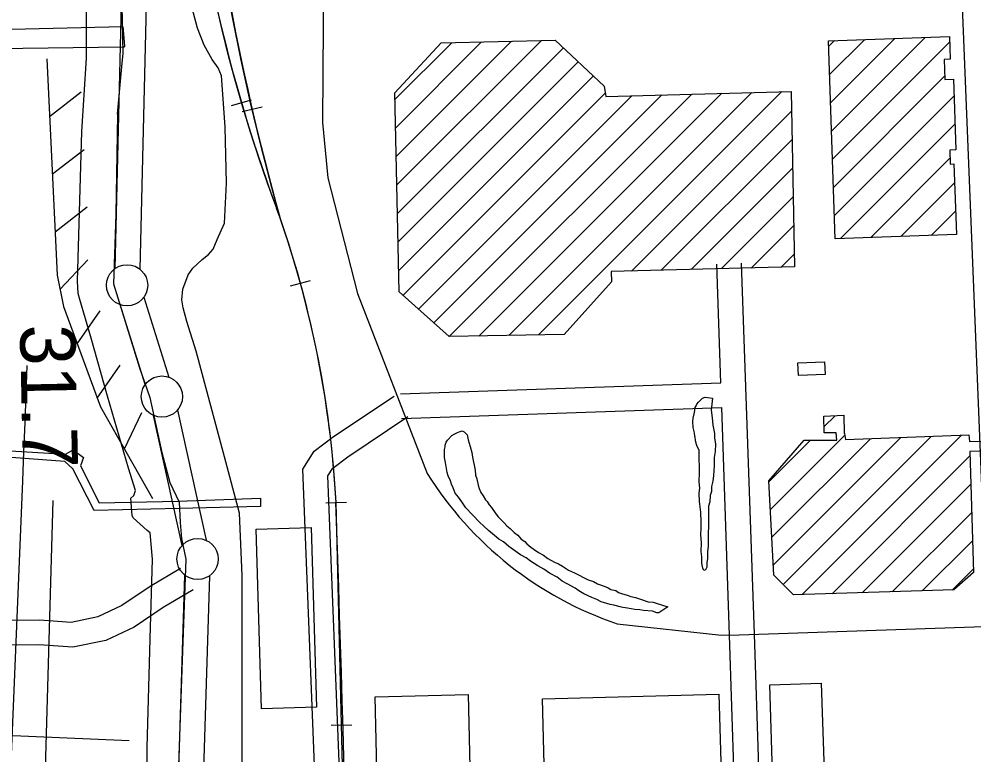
# Model space of a CAD drawing. Extents: x 3297716 to 3335574, y 688621 to 713991.
# Drawn here: x 3325601 to 3326759, y 706604 to 707497 of the extents above; entities that cross this region are included whole.
import ezdxf

# ---------------------------------------------------------------- set-up
doc = ezdxf.new("R2010")
doc.units = 0
for name, color, linetype in [('V-BLDG-OTLN', 7, 'Continuous'), ('V-CHAN-DOCK', 7, 'Continuous'), ('V-FLOD-BASE', 7, 'Continuous'), ('V-LEVE-TOET', 7, 'Continuous'), ('V-RAIL-TRAK', 7, 'Continuous'), ('V-RIVR-RANG', 7, 'Continuous'), ('V-ROAD-CNTR', 7, 'Continuous'), ('V-RRAP-FSHR', 7, 'Continuous'), ('V-SITE-VEGE', 7, 'Continuous'), ('V-SURV-LINE', 7, 'Continuous'), ('V-TOPO-MAJR', 7, 'Continuous'), ('V-TOPO-MINR', 7, 'Continuous'), ('V-UTIL-LINE', 7, 'Continuous')]:
    doc.layers.add(name, color=color, linetype=linetype)

msp = doc.modelspace()

# ---------------------------------------------------------------- linework, layer by layer
at = {"layer": 'V-BLDG-OTLN'}
for p, q in [((3326058.4, 707330.2), (3326198.1, 707469.9)), ((3326059.2, 707295.6), (3326234.4, 707470.8)), ((3326582.6, 707463.5), (3326589.9, 707470.8)), ((3326583.8, 707429.3), (3326626.5, 707472)), ((3326585, 707395.1), (3326663.1, 707473.3)), ((3326586.1, 707360.9), (3326699.7, 707474.5)), ((3326056.9, 707399.4), (3326125.6, 707468)), ((3326057.7, 707364.8), (3326161.9, 707469)), ((3326059.9, 707261), (3326261, 707462)), ((3326587.3, 707326.7), (3326729.4, 707468.8)), ((3326060.7, 707226.4), (3326279.1, 707444.8)), ((3326061.4, 707191.8), (3326297.3, 707427.6)), ((3326588.4, 707292.5), (3326723.3, 707427.4)), ((3326066.7, 707161.7), (3326311.8, 707406.8)), ((3326085.4, 707145), (3326344, 707403.7)), ((3326104, 707128.3), (3326380.4, 707404.7)), ((3326122.6, 707111.5), (3326416.8, 707405.7)), ((3326158.6, 707112.2), (3326453.1, 707406.7)), ((3326194.7, 707112.9), (3326489.5, 707407.7)), ((3326230.8, 707113.6), (3326525.9, 707408.7)), ((3326589.6, 707258.3), (3326734.6, 707403.3)), ((3326343.6, 707191.1), (3326537.7, 707385.2)), ((3326597.2, 707230.5), (3326735.8, 707369.1)), ((3326379.8, 707192), (3326538.3, 707350.5)), ((3326633.8, 707231.8), (3326729.8, 707327.8)), ((3326416.1, 707192.9), (3326539, 707315.8)), ((3326670.4, 707233), (3326735.4, 707298)), ((3326452.3, 707193.7), (3326539.7, 707281.1)), ((3326707, 707234.2), (3326736.6, 707263.8)), ((3326488.6, 707194.6), (3326540.3, 707246.4)), ((3326524.8, 707195.5), (3326541, 707211.7)), ((3326577, 707002), (3326590.6, 707015.6)), ((3326510.2, 706935.3), (3326560.8, 706985.8)), ((3326512, 706901.7), (3326602.3, 706992)), ((3326513.8, 706868.1), (3326633.4, 706987.7)), ((3326515.6, 706834.5), (3326670.2, 706989.1)), ((3326527.4, 706811), (3326706.9, 706990.5)), ((3326550.4, 706798.6), (3326743.7, 706991.9)), ((3326586.8, 706799.7), (3326754, 706966.9)), ((3326623.3, 706800.8), (3326755, 706932.6)), ((3326659.7, 706801.9), (3326756.1, 706898.2)), ((3326696.2, 706803), (3326757.1, 706863.9)), ((3326732.6, 706804.1), (3326758.1, 706829.6))]:
    msp.add_line(p, q, dxfattribs=at)
for points in [[(3326062, 707166), (3326056.7, 707407.1), (3326112.8, 707467.7), (3326251.2, 707471.3), (3326310.3, 707415.2), (3326312.5, 707402.8), (3326537.2, 707409), (3326541.3, 707196), (3326318.9, 707190.4), (3326319.5, 707178), (3326261.9, 707114.3), (3326122.7, 707111.5)], [(3326737.6, 707235.3), (3326590.5, 707230.3), (3326582.4, 707470.5), (3326729.2, 707475.5), (3326730.1, 707448), (3326722.6, 707447.8), (3326723.4, 707423.6), (3326733.9, 707424), (3326736.8, 707338.1), (3326729.5, 707337.8), (3326730, 707320.8), (3326734.6, 707321)], [(3326545.5, 707079.9), (3326577.7, 707081.1), (3326578.3, 707065.6), (3326546, 707064.4)], [(3325955.3, 706879.8), (3325961.6, 706662), (3325895, 706660), (3325888.7, 706877.9)], [(3326573.8, 706691.3), (3326577.3, 706584.7), (3326514.7, 706582.7), (3326511.2, 706689.3)], [(3326032.7, 706674.6), (3326145.4, 706677.3), (3326148, 706571.9), (3326035.3, 706569.1)], [(3326235.8, 706672.3), (3326449.7, 706678), (3326452.2, 706581.9), (3326238.3, 706576.2)]]:
    msp.add_lwpolyline(points, close=True, dxfattribs=at)
msp.add_lwpolyline([(3326810.2, 706974.2), (3326753.9, 706972.2), (3326758.3, 706825.3), (3326734.6, 706804.2), (3326540.1, 706798.3), (3326516.3, 706822), (3326510.2, 706936.7), (3326552.9, 706985.8), (3326592.5, 706986), (3326591.9, 706994.7), (3326577.2, 706994.9), (3326576.7, 707015), (3326600.9, 707016.1), (3326601.3, 706994), (3326602, 706994), (3326603.2, 706986.6), (3326752.7, 706992.3), (3326753.3, 706984.2), (3326820.4, 706985.5)], dxfattribs=at)
at = {"layer": 'V-CHAN-DOCK'}
for p, q in [((3325497.2, 707482.1), (3325726.8, 707487.7)), ((3325726.8, 707487.7), (3325728.9, 707464)), ((3325728.2, 707462.8), (3325498.1, 707459.5)), ((3325728.9, 707464), (3325728.2, 707462.8))]:
    msp.add_line(p, q, dxfattribs=at)
for points in [[(3325795.3, 706903), (3325692.2, 706900.5), (3325666.3, 706951.2), (3325656.7, 706960), (3325542.6, 706968.4), (3325543.4, 706975.9), (3325657.4, 706968.8), (3325666.8, 706974.3), (3325679.1, 706964.9), (3325675.7, 706954.7), (3325698.3, 706910.1), (3325793.9, 706911.9)], [(3325793.9, 706911.9), (3325893.6, 706915.5), (3325893.9, 706905.5), (3325795.3, 706903)]]:
    msp.add_lwpolyline(points, dxfattribs=at)
at = {"layer": 'V-FLOD-BASE'}
for points in [[(3325720.3, 707381.5), (3325725.8, 707439.3), (3325727.1, 707454.9), (3325726.1, 707513), (3325724.9, 707580.8), (3325728.1, 707661.5), (3325732, 707742.9), (3325734, 707843.8), (3325738.1, 707979.3), (3325739.8, 708120.6)], [(3325720.3, 707381.5), (3325718.3, 707259.7), (3325715.4, 707175.4), (3325747, 707073.8), (3325759.5, 707037.6), (3325774.1, 706970.9), (3325783.9, 706934.7), (3325795, 706910.9), (3325796.5, 706886.1), (3325797.9, 706866.7), (3325803.2, 706841.4), (3325798.6, 706718.9), (3325792.9, 706545.2), (3325790.1, 706448.6), (3325792.6, 706338.5), (3325793.7, 706243.2), (3325791.3, 706187.5), (3325782.2, 706125.9), (3325777.7, 706074.5), (3325773, 706029.5), (3325770.1, 706000), (3325752.9, 705821.6), (3325746.6, 705686.4), (3325740.3, 705596.1)]]:
    msp.add_lwpolyline(points, dxfattribs=at)
at = {"layer": 'V-LEVE-TOET'}
for points in [[(3325682.7, 707449.3), (3325683.3, 707564.6), (3325688.3, 707723.5), (3325693.7, 707920.6), (3325696.6, 708092.6)], [(3325811.6, 707194.7), (3325822.9, 707205.1), (3325830.6, 707211.1), (3325836.3, 707217.8), (3325841.4, 707229.5), (3325850.1, 707249.1), (3325852.7, 707297.6), (3325850.8, 707366), (3325846.6, 707428), (3325842.6, 707437.7), (3325835.2, 707447.8), (3325825.6, 707464.9), (3325817.5, 707485.5), (3325810.9, 707510.1), (3325806.9, 707528.1), (3325802.8, 707565)], [(3325757, 706484.5), (3325756.4, 706613.2), (3325759.9, 706744.8), (3325762.8, 706841.7), (3325759.9, 706873.5), (3325756.5, 706876.2), (3325739.5, 706891.7), (3325738.1, 706894.4), (3325736.7, 706915.4), (3325740.1, 706918.8), (3325742.1, 706925), (3325733.8, 706952), (3325708.3, 707039.3), (3325688.3, 707109.7), (3325674.6, 707156.4), (3325672.5, 707163.9), (3325671.7, 707178.8), (3325677, 707360.4), (3325682.7, 707449.3)], [(3325872.4, 706423.8), (3325871.6, 706604.4), (3325871.6, 706821.8), (3325868.2, 706897.3), (3325850.1, 706965.7), (3325815.8, 707093.8), (3325804.5, 707129.7), (3325800.2, 707146.3), (3325798.4, 707156.3), (3325799.4, 707169.2), (3325806.2, 707186.6), (3325811.6, 707194.7)]]:
    msp.add_lwpolyline(points, dxfattribs=at)
at = {"layer": 'V-RAIL-TRAK'}
for points in [[(3326025.2, 705262.1), (3325985.4, 706910.5), (3325985.4, 706910.5), (3325984.1, 706932.4), (3325982.3, 706954.1), (3325980.1, 706975.7), (3325977.7, 706997.5), (3325974.8, 707019.1), (3325971.6, 707040.6), (3325968, 707062.2), (3325964, 707083.7), (3325959.6, 707105), (3325954.9, 707126.4), (3325949.7, 707147.5), (3325944.4, 707168.6), (3325938.5, 707189.7), (3325932.2, 707210.5), (3325925.6, 707231.3), (3325918.8, 707252), (3325913.4, 707267.1)], [(3325930.2, 707173), (3325954.2, 707179.7)], [(3325972.9, 706910), (3325997.9, 706910.7)], [(3325979.4, 706640.1), (3326004.4, 706640.7)]]:
    msp.add_lwpolyline(points, dxfattribs=at)
for centre, radius, start, end in [((3324737.1, 706844.2), 1250, 3.0439, 19.7776), ((3192221.7, 702573.2), 133833.9, 0.914669, 1.857183)]:
    msp.add_arc(centre, radius, start, end, dxfattribs=at)
at = {"layer": 'V-ROAD-CNTR'}
for points in [[(3326775.2, 706760), (3326723.1, 708053.8)], [(3325913.4, 707267.1), (3325902.2, 707297.6), (3325891.8, 707328.2), (3325881.9, 707358.9), (3325872.3, 707390), (3325863.4, 707421.1), (3325855.1, 707452.3), (3325847.1, 707483.8), (3325839.9, 707515.3), (3325833.3, 707546.9), (3325827.1, 707578.8), (3325821.5, 707610.6), (3325816.3, 707642.5), (3325811.9, 707674.7), (3325808, 707706.8), (3325804.7, 707739), (3325801.8, 707771.2), (3325799.6, 707803.6), (3325799, 707812.8)], [(3325917.1, 707256.6), (3325907.4, 707292.3), (3325894.1, 707343.9), (3325881.7, 707395.2), (3325870.2, 707446.9), (3325859.9, 707499), (3325850.3, 707550.9), (3325841.5, 707603.1), (3325833.9, 707655.7), (3325826.9, 707708.1), (3325820.9, 707760.6), (3325816, 707813.5)], [(3325970.2, 707549.3), (3325969.1, 707371.1), (3325975.4, 707304.3), (3326011.2, 707163.7), (3326095.8, 706945.4)], [(3325858.8, 707391.8), (3325882.8, 707398.6)], [(3325871.5, 707384.4), (3325895.8, 707390.2)], [(3326451.9, 707055.6), (3326446.9, 707199.4)], [(3326492.6, 706750.6), (3326476.9, 707200.5)], [(3326063.7, 707042.1), (3326451.9, 707055.6)], [(3325998.6, 705427.1), (3325964.3, 706467.9), (3325945, 706950.8), (3325958.9, 706972.5), (3325982.3, 706990.3), (3326055.8, 707039.5)], [(3326064.7, 707012.1), (3326453, 707025.6)], [(3326462.6, 706749.5), (3326453, 707025.6)], [(3325990.5, 706565.2), (3325975.3, 706942.6), (3325981.3, 706951.8), (3325999.7, 706965.9), (3326072.5, 707014.6)], [(3325796.9, 706830.3), (3325759.8, 706808.4), (3325725.6, 706785.4), (3325696.5, 706771.7), (3325664, 706764.9), (3325625.9, 706767.5), (3325589.7, 706767.3), (3325536, 706776.2)], [(3325812.1, 706804.5), (3325775.8, 706783), (3325740.4, 706759.2), (3325706.1, 706743), (3325666.1, 706734.7), (3325625, 706737.5), (3325587.3, 706737.3), (3325531, 706746.6)], [(3326474.2, 706749.9), (3327091.7, 706770.8), (3327796.5, 706792.3)], [(3326326.3, 706763.2), (3326452.7, 706749.2), (3326474.2, 706749.9)], [(3326468.3, 706576.5), (3326462.6, 706749.5)], [(3326498.3, 706577.2), (3326492.6, 706750.5)]]:
    msp.add_lwpolyline(points, dxfattribs=at)
for centre, radius, start, end in [((3327651.1, 707916.2), 1855, 183.1949, 200.4806), ((3328839.2, 708074.8), 3034.4, 184.9403, 195.6436), ((3326467.6, 707178.7), 438.9, 212.1041, 251.2172)]:
    msp.add_arc(centre, radius, start, end, dxfattribs=at)
at = {"layer": 'V-RRAP-FSHR'}
for p, q in [((3325637.9, 707378.7), (3325676.5, 707408.6)), ((3325641.4, 707308.8), (3325679.9, 707338.7)), ((3325644.8, 707238.8), (3325683.4, 707268.8)), ((3325650.7, 707169.2), (3325684.5, 707204.5)), ((3325671.6, 707102.6), (3325699.5, 707142.7)), ((3325695.8, 707036.9), (3325723.7, 707077)), ((3325728.7, 706975.3), (3325749.7, 707019.4))]:
    msp.add_line(p, q, dxfattribs=at)
for points in [[(3325634.5, 707448.6), (3325647.4, 707186.1), (3325655, 707147.9), (3325699.7, 707026.5), (3325728.8, 706975.1)], [(3325634.5, 707448.6), (3325647.4, 707186.1), (3325655, 707147.9), (3325699.7, 707026.5), (3325762.8, 706915.1)]]:
    msp.add_lwpolyline(points, dxfattribs=at)
at = {"layer": 'V-SITE-VEGE'}
msp.add_lwpolyline([(3326441.9, 707036.8), (3326440.4, 707022.5), (3326441.6, 707013), (3326442.2, 707004.2), (3326444.1, 706994), (3326444.1, 706988.6), (3326445.3, 706981.1), (3326445.2, 706972.3), (3326443.8, 706964.8), (3326443.7, 706955.3), (3326443.6, 706948.6), (3326442.9, 706943.1), (3326442.1, 706936.4), (3326440.7, 706929.6), (3326440.6, 706923.5), (3326439.2, 706918.8), (3326438.5, 706911.3), (3326437, 706905.9), (3326437, 706900.5), (3326436.8, 706884.9), (3326436.6, 706869.3), (3326436.5, 706857.1), (3326435.7, 706851), (3326435.7, 706842.1), (3326434.9, 706837.4), (3326434.9, 706832), (3326433.5, 706828.6), (3326431.4, 706827.9), (3326430.1, 706830.7), (3326428.8, 706836.8), (3326428.9, 706844.3), (3326428.3, 706851), (3326428.4, 706861.2), (3326427.8, 706871.4), (3326427.9, 706878.9), (3326428, 706887), (3326427.5, 706898.5), (3326426.2, 706911.4), (3326425.7, 706921.6), (3326426.4, 706927.7), (3326425.8, 706935.2), (3326426, 706946.7), (3326426, 706954.2), (3326425.5, 706962.3), (3326425.6, 706973.2), (3326422.9, 706979.3), (3326421.6, 706983.4), (3326420.4, 706991.6), (3326419.7, 706996.3), (3326418.4, 707001.1), (3326417.8, 707008.5), (3326418.6, 707012.6), (3326420, 707019.4), (3326420.7, 707025.5), (3326422.1, 707027.5), (3326422.8, 707029.5), (3326424.9, 707032.2), (3326426.9, 707034.2), (3326429.7, 707036.9), (3326433.1, 707038.2)], close=True, dxfattribs=at)
for points in [[(3326376.6, 706776.3), (3326374.5, 706776.3), (3326369.1, 706778.4), (3326358.3, 706779.2), (3326353.6, 706780), (3326347.5, 706780.7), (3326338.7, 706782.2), (3326333.2, 706782.9), (3326329.9, 706783.6), (3326322.4, 706785.7), (3326317.7, 706786.5), (3326313.6, 706787.9), (3326306.9, 706790), (3326301.5, 706792.8), (3326295.4, 706794.9), (3326285.9, 706799.7), (3326279.9, 706803.2), (3326275.2, 706806.6), (3326265.7, 706811.5), (3326259.6, 706814.9), (3326253.6, 706819.7), (3326244.2, 706824.6), (3326237.4, 706829.4), (3326230, 706833.6), (3326221.3, 706839.1), (3326215.9, 706843.2), (3326209.1, 706846.7), (3326200.4, 706852.9), (3326195, 706857), (3326188.3, 706862.5), (3326182.9, 706866), (3326177.5, 706870.1), (3326170.1, 706876.3), (3326164.7, 706881.8), (3326159.4, 706886.6), (3326142.6, 706903.7), (3326137.9, 706911.3), (3326133.9, 706916.7), (3326129.9, 706921.5), (3326127.3, 706928.3), (3326125.3, 706932.4), (3326124, 706936.5), (3326121.3, 706942.6), (3326120, 706946.7), (3326119.4, 706951.5), (3326118.1, 706959), (3326116.8, 706965.1), (3326116.9, 706974.6), (3326117.6, 706978), (3326117.7, 706980), (3326119.1, 706983.4), (3326120.5, 706986.1), (3326125.9, 706991.4), (3326128.7, 706993.4), (3326132.8, 706995.4), (3326134.8, 706996.1), (3326138.2, 706997.4), (3326140.9, 706996), (3326144.3, 706992.6), (3326145.6, 706986.5), (3326148.2, 706978.3), (3326150.1, 706970.8), (3326150.7, 706965.4), (3326154, 706949.7), (3326154.6, 706943.6), (3326155.9, 706938.9), (3326157.8, 706931.4), (3326159.1, 706927.3), (3326161.1, 706922.5), (3326163.8, 706918.4), (3326166.5, 706913.7), (3326168.5, 706911.6), (3326171.1, 706907.5), (3326173.8, 706904.1), (3326179.2, 706896.6), (3326181.8, 706893.1), (3326189.2, 706885.6), (3326192.6, 706882.2), (3326196.6, 706878.7), (3326201.3, 706873.9), (3326206, 706870.5), (3326210, 706865.7), (3326214.1, 706862.9), (3326216.7, 706860.2), (3326221.4, 706856.1), (3326225.5, 706853.3), (3326230.9, 706849.8), (3326236.9, 706846.4), (3326242.3, 706842.3), (3326250.4, 706838.1), (3326255.1, 706836), (3326259.9, 706833.2), (3326267.3, 706828.4), (3326274.7, 706824.9), (3326290.9, 706816.6), (3326297.6, 706814.5), (3326302.4, 706811.7), (3326310.5, 706808.9), (3326315.2, 706806.9), (3326318.6, 706804.8), (3326324.6, 706803.4)], [(3326324.6, 706803.4), (3326328, 706801.3), (3326331.4, 706799.9), (3326338.2, 706797.8), (3326342.9, 706796.4), (3326348.3, 706795), (3326355.7, 706792.8), (3326363.8, 706790), (3326369.9, 706789.3), (3326374.7, 706787.9), (3326378.7, 706786.5), (3326381.4, 706785.8), (3326387.5, 706783.7), (3326376.6, 706776.3)]]:
    msp.add_lwpolyline(points, dxfattribs=at)
at = {"layer": 'V-SURV-LINE'}
for points in [[(3325717.4, 707194.2), (3325745.3, 708357.8)], [(3325775.3, 708357.1), (3325747.4, 707193.4)], [(3325752.2, 707159.2), (3325782.6, 707062.3)], [(3325753.9, 707053.4), (3325723.6, 707150.3)], [(3325793.2, 707022.5), (3325827.9, 706864.6)], [(3325798.6, 706858.1), (3325763.9, 707016)], [(3325792.3, 706509), (3325801.9, 706822.3)], [(3325831.9, 706821.4), (3325822.2, 706508.1)]]:
    msp.add_lwpolyline(points, dxfattribs=at)
for centre in [(3325732, 707173.8), (3325774.2, 707038.8), (3325817.5, 706841.8)]:
    msp.add_circle(centre, 25, dxfattribs=at)
at = {"layer": 'V-TOPO-MAJR'}
msp.add_lwpolyline([(3325576.4, 706242.6), (3325605.5, 706936.7), (3325606.9, 706971.9), (3325608.3, 707007.1), (3325609.6, 707042.2), (3325610.9, 707076.5)], dxfattribs=at)
at = {"layer": 'V-TOPO-MINR'}
msp.add_lwpolyline([(3325621.7, 706191.3), (3325642.4, 706912.9)], dxfattribs=at)
at = {"layer": 'V-UTIL-LINE'}
msp.add_line((3325734.4, 706621.1), (3322641.8, 706753.3), dxfattribs=at)

# ---------------------------------------------------------------- texts
at = {"layer": 'V-RIVR-RANG'}
msp.add_text('31.7', height=67, rotation=271.1883, dxfattribs=at).set_placement((3325602, 707125.7))

doc.saveas('drawing.dxf')
